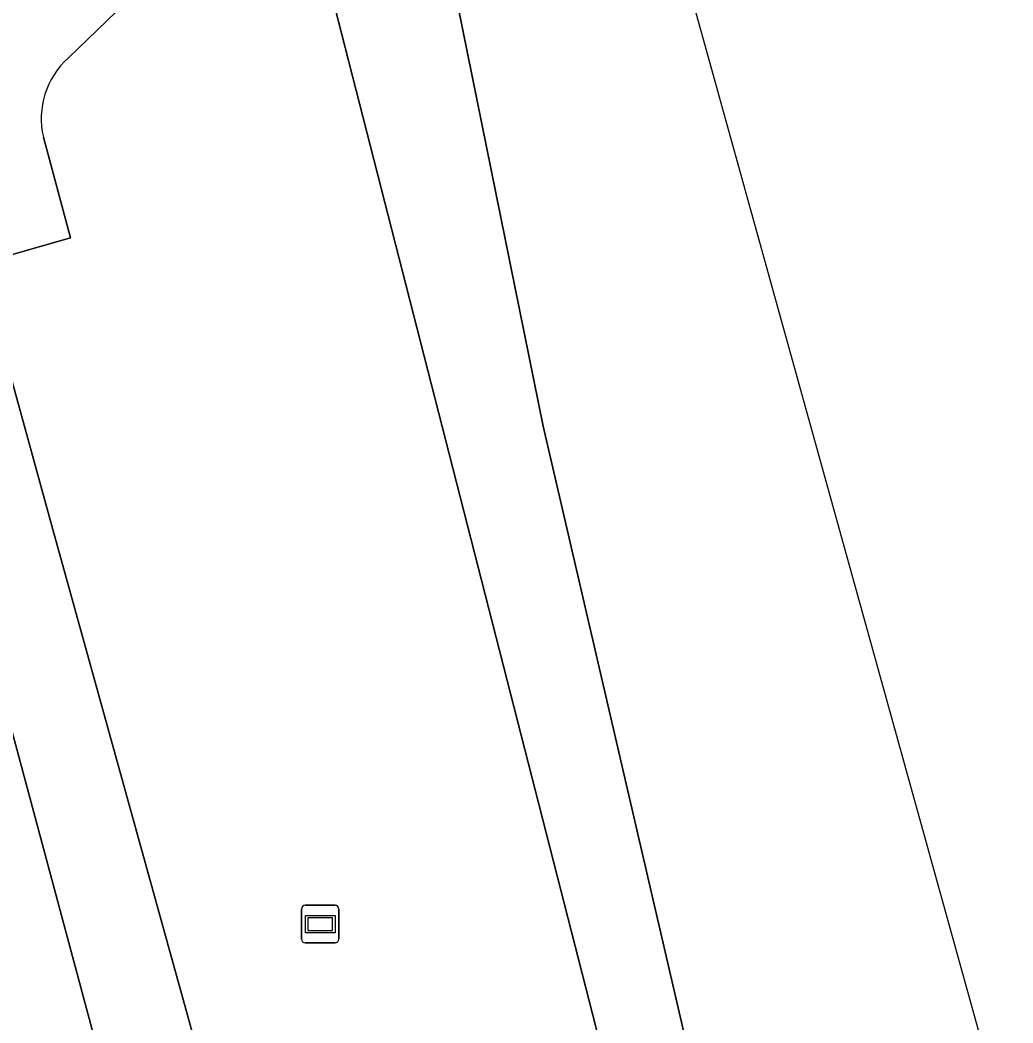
# Model space of a CAD drawing. Extents: x 158031 to 159244, y 380104 to 381214.
# Drawn here: x 159052.12 to 159078.46, y 381085.93 to 381112.53 of the extents above; entities that cross this region are included whole.
import ezdxf

# ---------------------------------------------------------------- set-up
doc = ezdxf.new("R2010")
doc.units = 0
for name, color, linetype in [('IMGEO_Berm_groen', 7, 'Continuous'), ('IMGEO_Fietspad_open', 7, 'Continuous'), ('IMGEO_Groenvoorziening', 7, 'Continuous'), ('IMGEO_Oever', 7, 'Continuous'), ('IMGEO_Verklikker', 7, 'Continuous'), ('IMGEO_Voetpad_open', 7, 'Continuous'), ('IMGEO_Waterloop', 7, 'Continuous')]:
    doc.layers.add(name, color=color, linetype=linetype)

msp = doc.modelspace()

# ---------------------------------------------------------------- linework, layer by layer
at = {"layer": 'IMGEO_Berm_groen'}
msp.add_lwpolyline([(159055.429, 381080.546), (159050.65, 381098.326), (159048.842, 381104.802)], dxfattribs=at)
at = {"layer": 'IMGEO_Fietspad_open'}
msp.add_lwpolyline([(159080.448, 381000), (159080.017, 381001.554), (159079.566, 381003.182), (159052.996, 381099.019), (159051.046, 381106.057), (159050.972, 381106.326), (159048.621, 381105.679), (159048.842, 381104.802), (159050.65, 381098.326), (159055.429, 381080.546), (159063.611, 381051.441), (159073.29, 381016.724), (159068.429, 381015.348), (159069.243, 381012.391), (159074.14, 381013.651), (159077.915, 381000), (159082.825, 380981.435), (159078.18, 380980.434), (159078.932, 380977.771), (159083.536, 380978.836), (159086.142, 380979.46)], close=True, dxfattribs=at)
at = {"layer": 'IMGEO_Groenvoorziening'}
for points in [[(159097.489, 380974.942), (159095.335, 380982.52), (159091.442, 380998.293), (159089.14, 381005.934), (159076.697, 381051.633), (159069.605, 381077.19), (159059.506, 381116.638), (159057.648, 381115.034), (159057.085, 381112.743), (159056.677, 381112.843), (159057.273, 381115.266), (159053.402, 381111.517)], [(159052.742, 381109.42), (159053.458, 381106.753), (159051.046, 381106.057), (159052.996, 381099.019), (159079.566, 381003.182), (159084.596, 381004.576), (159085.865, 381000), (159087.025, 380995.818), (159085.01, 380995.259), (159083.696, 381000), (159083.033, 381002.39), (159080.017, 381001.554), (159080.448, 381000), (159086.142, 380979.46), (159125.106, 380838.909)]]:
    msp.add_lwpolyline(points, dxfattribs=at)
msp.add_arc((159054.837, 381109.913), 2.152, 131.8153, 193.2434, dxfattribs=at)
at = {"layer": 'IMGEO_Oever'}
msp.add_lwpolyline([(159105.601, 380955.619), (159100.728, 380973.186), (159099.603, 380976.597), (159094.969, 380994.226), (159088.448, 381016.207), (159085.535, 381028.466), (159079.098, 381051.698), (159070.901, 381080.658), (159065.994, 381101.753), (159063.364, 381114.752), (159062.285, 381119.037), (159059.506, 381116.638), (159069.605, 381077.19), (159076.697, 381051.633), (159089.14, 381005.934), (159091.442, 380998.293), (159095.335, 380982.52), (159097.489, 380974.942), (159102.788, 380954.289)], dxfattribs=at)
at = {"layer": 'IMGEO_Verklikker'}
for p, q in [((159059.589, 381088.15), (159059.589, 381088.95)), ((159059.589, 381088.95), (159059.589, 381088.15)), ((159059.689, 381089.05), (159060.479, 381089.05)), ((159060.479, 381089.05), (159059.689, 381089.05)), ((159060.579, 381088.95), (159060.579, 381088.15)), ((159060.579, 381088.15), (159060.579, 381088.95)), ((159060.479, 381088.05), (159059.689, 381088.05)), ((159059.689, 381088.05), (159060.479, 381088.05))]:
    msp.add_line(p, q, dxfattribs=at)
for points in [[(159059.69, 381088.782), (159060.478, 381088.782), (159060.478, 381088.318), (159059.69, 381088.318), (159059.69, 381088.782)], [(159059.755, 381088.717), (159059.755, 381088.383), (159060.413, 381088.383), (159060.413, 381088.717), (159059.755, 381088.717)]]:
    msp.add_lwpolyline(points, dxfattribs=at)
for centre, start, end in [((159059.689, 381088.95), 90, 180), ((159059.689, 381088.95), 90, 180), ((159060.479, 381088.95), 0, 90), ((159060.479, 381088.95), 360, 90), ((159059.689, 381088.15), 180, 270), ((159059.689, 381088.15), 180, 270), ((159060.479, 381088.15), 270, 0), ((159060.479, 381088.15), 270, 0)]:
    msp.add_arc(centre, 0.1, start, end, dxfattribs=at)
at = {"layer": 'IMGEO_Voetpad_open'}
for points in [[(159053.402, 381111.517), (159057.273, 381115.266), (159062.187, 381119.504)], [(159050.121, 381109.675), (159050.972, 381106.326), (159051.046, 381106.057), (159053.458, 381106.753), (159052.742, 381109.42)]]:
    msp.add_lwpolyline(points, dxfattribs=at)
msp.add_arc((159054.837, 381109.913), 2.152, 131.8153, 193.2434, dxfattribs=at)
at = {"layer": 'IMGEO_Waterloop'}
for points in [[(159237.448, 380464.211), (159243.523, 380494.187), (159235.614, 380522.021), (159170.246, 380752.074), (159169.614, 380754.299), (159160.368, 380787.585), (159129.863, 380897.406), (159100.14, 381004.411), (159063.316, 381136.982), (159052.501, 381214.188)], [(159054.034, 381151.516), (159054.371, 381149.735), (159055.177, 381147.898), (159055.793, 381146.848), (159056.242, 381146.35), (159057.577, 381140.726), (159057.713, 381140.817), (159057.795, 381140.427), (159058.043, 381139.241), (159058.82, 381135.542), (159059.592, 381131.864), (159060.865, 381125.804), (159061.611, 381122.248), (159062.187, 381119.504), (159062.285, 381119.037), (159063.364, 381114.752), (159065.994, 381101.753), (159070.901, 381080.658)]]:
    msp.add_lwpolyline(points, dxfattribs=at)

doc.saveas('drawing.dxf')
